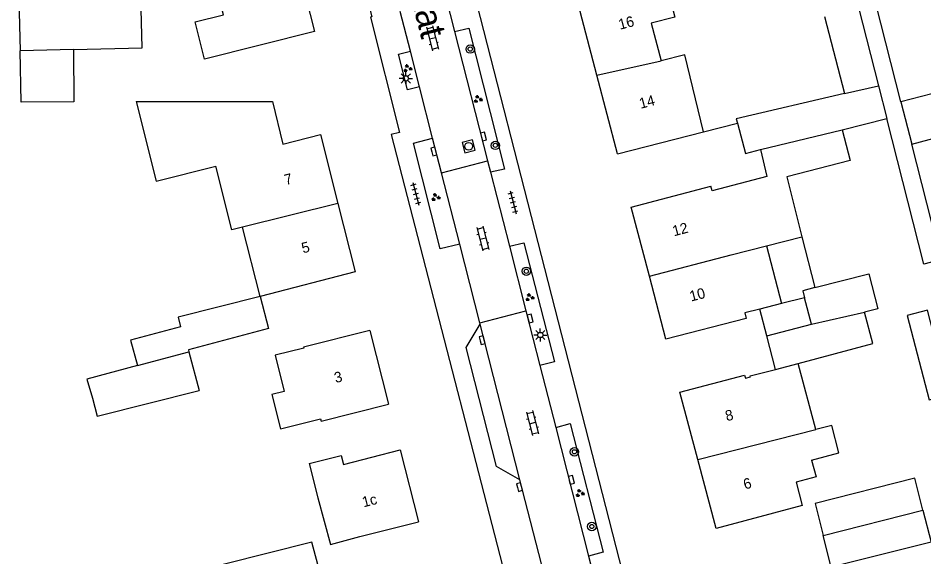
# Model space of a CAD drawing. Extents: x 136000 to 138005, y 398500 to 400500.
# Drawn here: x 137622.4 to 137708.8, y 399092.2 to 399143.5 of the extents above; entities that cross this region are included whole.
import ezdxf

# ---------------------------------------------------------------- set-up
doc = ezdxf.new("R2010")
doc.units = 0
for name, color, linetype in [('gg-afsc-erfafscheiding', 7, 'Continuous'), ('gg-afsc-muur', 7, 'Continuous'), ('gg-anno-huisnummerreeks BGT', 7, 'Continuous'), ('gg-anno-openbare ruimte label', 7, 'Continuous'), ('gg-bbg-bijgebouw', 7, 'Continuous'), ('gg-bbg-gedigitaliseerde bebouwing', 7, 'Continuous'), ('gg-bbg-gedigitaliseerde bijgebouw', 7, 'Continuous'), ('gg-bbg-hoofdgebouw', 7, 'Continuous'), ('gg-bbg-luifel en loopbrug', 7, 'Continuous'), ('gg-bbg-tussenscheiding', 7, 'Continuous'), ('gg-knt-verharding', 7, 'Continuous'), ('gg-knt-verharding nz', 7, 'Continuous'), ('gt-symb-boom', 7, 'Continuous'), ('gt-symb-groenvak', 7, 'Continuous'), ('gt-symb-klinker verharding', 7, 'Continuous'), ('gt-symb-kolk', 7, 'Continuous'), ('gt-symb-lichtmast', 7, 'Continuous'), ('gt-symb-rioolschacht', 7, 'Continuous'), ('gt-symb-tegel verharding', 7, 'Continuous')]:
    doc.layers.add(name, color=color, linetype=linetype)

# ---------------------------------------------------------------- blocks, each defined once
blk = doc.blocks.new('gt0-BOOM')
at = {"layer": 'gt-symb-boom'}
for radius in [0.4, 0.2]:
    blk.add_circle((0, 0), radius, dxfattribs=at)
blk = doc.blocks.new('gt0-KOLK')
at = {"layer": 'gt-symb-kolk'}
blk.add_lwpolyline([(0, 0), (0.375, 0), (0.375, 0.4), (-0.375, 0.4), (-0.375, 0), (0, 0)], dxfattribs=at)
blk = doc.blocks.new('gt0-GRVAK')
at = {"layer": 'gt-symb-groenvak'}
for p, q in [((-0.11, 0.189), (-0.228, 0.24)), ((-0.182, 0.153), (0.088, 0.153)), ((-0.091, 0.211), (-0.156, 0.322)), ((-0.047, 0.214), (-0.047, 0.393)), ((-0.004, 0.211), (0.061, 0.322)), ((0.015, 0.189), (0.133, 0.24)), ((0.262, -0.052), (0.197, 0.059)), ((0.305, -0.049), (0.305, 0.13)), ((0.349, -0.052), (0.414, 0.059)), ((-0.245, -0.228), (-0.363, -0.177)), ((-0.318, -0.264), (-0.047, -0.264)), ((-0.226, -0.206), (-0.291, -0.095)), ((-0.183, -0.203), (-0.183, -0.024)), ((-0.139, -0.206), (-0.074, -0.095)), ((-0.12, -0.228), (-0.002, -0.177)), ((0.243, -0.074), (0.125, -0.023)), ((0.17, -0.11), (0.441, -0.11)), ((0.368, -0.074), (0.486, -0.023))]:
    blk.add_line(p, q, dxfattribs=at)
blk = doc.blocks.new('gt0-KL1')
at = {"layer": 'gt-symb-klinker verharding'}
for p, q in [((-1.15, 0.3), (1.15, 0.3)), ((-1, -0.3), (-1, 0.3)), ((-0.5, 0.3), (-0.5, 0.45)), ((0, -0.3), (0, 0.3)), ((0.5, 0.3), (0.5, 0.45)), ((1, -0.3), (1, 0.3)), ((-1.15, -0.3), (1.15, -0.3)), ((-0.5, -0.45), (-0.5, -0.3)), ((0.5, -0.45), (0.5, -0.3))]:
    blk.add_line(p, q, dxfattribs=at)
blk = doc.blocks.new('gt0-LMAST')
at = {"layer": 'gt-symb-lichtmast'}
for p, q in [((-0.182, 0.173), (-0.447, 0.438)), ((-0.005, 0.246), (-0.005, 0.621)), ((0.172, 0.173), (0.437, 0.438)), ((-0.255, -0.004), (-0.63, -0.004)), ((-0.182, -0.181), (-0.447, -0.446)), ((-0.005, -0.254), (-0.005, -0.629)), ((0.437, -0.446), (0.172, -0.181)), ((0.245, -0.004), (0.62, -0.004))]:
    blk.add_line(p, q, dxfattribs=at)
blk.add_circle((-0.005, -0.004), 0.25, dxfattribs=at)
blk = doc.blocks.new('gt0-TEG1')
at = {"layer": 'gt-symb-tegel verharding'}
for p, q in [((-1.125, 0), (1.125, 0)), ((-0.9, -0.25), (-0.9, 0.25)), ((-0.45, -0.25), (-0.45, 0.25)), ((0, -0.25), (0, 0.25)), ((0.45, -0.25), (0.45, 0.25)), ((0.9, -0.25), (0.9, 0.25))]:
    blk.add_line(p, q, dxfattribs=at)
blk = doc.blocks.new('gt0-RS')
at = {"layer": 'gt-symb-rioolschacht'}
blk.add_lwpolyline([(-0.5, -0.5), (0.5, -0.5), (0.5, 0.5), (-0.5, 0.5)], close=True, dxfattribs=at)
blk.add_circle((0, 0), 0.375, dxfattribs=at)

msp = doc.modelspace()

# ---------------------------------------------------------------- linework, layer by layer
at = {"layer": 'gg-afsc-erfafscheiding'}
for p, q in [((137706.571, 399135.515), (137704.179, 399144.893)), ((137693.786, 399113.227), (137693.123, 399115.782))]:
    msp.add_line(p, q, dxfattribs=at)
for points in [[(137717.992, 399122.493), (137708.767, 399120.045), (137705.224, 399133.937)], [(137723.988, 399125.835), (137709.988, 399122.12), (137707.595, 399131.503)]]:
    msp.add_lwpolyline(points, dxfattribs=at)
at = {"layer": 'gg-afsc-muur'}
msp.add_line((137687.756, 399132.672), (137690.98, 399133.495), dxfattribs=at)
at = {"layer": 'gg-bbg-bijgebouw'}
for p, q in [((137690.871, 399133.911), (137690.98, 399133.495)), ((137698.042, 399114.343), (137697.368, 399116.859)), ((137693.786, 399113.227), (137698.042, 399114.343)), ((137694.616, 399110.029), (137693.786, 399113.227)), ((137638.664, 399111.716), (137639.635, 399108.025))]:
    msp.add_line(p, q, dxfattribs=at)
for points in [[(137690.98, 399133.495), (137691.732, 399130.617), (137693.193, 399130.985)], [(137645.457, 399116.97), (137646.26, 399113.913), (137638.616, 399111.897), (137638.664, 399111.716)]]:
    msp.add_lwpolyline(points, dxfattribs=at)
at = {"layer": 'gg-bbg-gedigitaliseerde bebouwing'}
for p, q in [((137645.457, 399116.97), (137643.795, 399123.57)), ((137693.743, 399121.803), (137697.132, 399122.677)), ((137693.743, 399121.803), (137695.186, 399116.306)), ((137693.123, 399115.782), (137691.687, 399115.418)), ((137695.186, 399116.306), (137693.123, 399115.782)), ((137698.461, 399104.295), (137696.781, 399110.605)), ((137650.142, 399101.06), (137650.974, 399097.79)), ((137654.979, 399094.095), (137660.56, 399095.51))]:
    msp.add_line(p, q, dxfattribs=at)
for points in [[(137675.61, 399145.58), (137683.935, 399147.747), (137685.021, 399143.602), (137682.757, 399143.009), (137683.691, 399139.445)], [(137650.634, 399142.229), (137640.157, 399139.591), (137639.262, 399143.145), (137641.97, 399143.827), (137641.314, 399146.431)], [(137687.756, 399132.672), (137685.961, 399140.019), (137683.691, 399139.445)], [(137633.648, 399135.542), (137635.547, 399127.973), (137641.246, 399129.402)], [(137700.977, 399132.852), (137701.726, 399129.92), (137695.676, 399128.373), (137697.132, 399122.677)], [(137643.795, 399123.57), (137642.779, 399123.314), (137641.246, 399129.402)], [(137646.902, 399111.372), (137647.769, 399107.928), (137646.593, 399107.632), (137647.418, 399104.355), (137651.227, 399105.314), (137651.282, 399105.096), (137657.7, 399106.71)], [(137698.055, 399101.393), (137700.661, 399102.086), (137699.966, 399104.696), (137698.461, 399104.295)], [(137698.055, 399101.393), (137698.479, 399099.801), (137696.566, 399099.292), (137697.157, 399097.075), (137688.94, 399094.88)], [(137650.974, 399097.79), (137652.167, 399093.341), (137654.979, 399094.095)]]:
    msp.add_lwpolyline(points, dxfattribs=at)
at = {"layer": 'gg-bbg-gedigitaliseerde bijgebouw'}
for p, q in [((137701.173, 399136.306), (137690.871, 399133.911)), ((137701.173, 399136.306), (137704.436, 399137.065)), ((137706.571, 399135.515), (137707.595, 399131.503)), ((137700.977, 399132.852), (137705.224, 399133.937))]:
    msp.add_line(p, q, dxfattribs=at)
for points in [[(137627.666, 399140.505), (137634.205, 399140.666), (137634.023, 399148.053), (137622.384, 399147.767), (137622.566, 399140.38)], [(137627.666, 399140.505), (137627.707, 399135.531), (137622.686, 399135.489), (137622.566, 399140.38)], [(137704.436, 399137.065), (137705.235, 399133.94), (137705.224, 399133.937)], [(137707.595, 399131.503), (137710.577, 399132.283), (137709.529, 399136.289), (137706.571, 399135.515)], [(137698.374, 399117.819), (137703.511, 399119.131), (137704.36, 399115.811), (137703.085, 399115.486)], [(137698.374, 399117.819), (137697.199, 399117.519), (137697.368, 399116.859)], [(137645.457, 399116.97), (137637.633, 399115), (137637.864, 399114.09), (137633.11, 399112.816), (137633.758, 399110.4)], [(137709.091, 399115.665), (137707.155, 399115.161), (137709.246, 399107.128), (137711.182, 399107.632), (137709.091, 399115.665)], [(137696.781, 399110.605), (137703.881, 399112.495), (137703.085, 399115.486)], [(137633.758, 399110.4), (137628.95, 399109.111), (137629.488, 399107.284), (137629.918, 399105.578), (137639.635, 399108.025)], [(137708.672, 399096.602), (137707.901, 399099.654), (137698.382, 399097.248), (137699.151, 399094.204)], [(137708.672, 399096.602), (137709.437, 399093.576), (137699.918, 399091.17), (137699.151, 399094.204)], [(137648.859, 399089.15), (137651.411, 399089.787), (137650.4, 399093.556), (137637.91, 399090.435), (137638.124, 399089.578), (137634.421, 399088.653), (137635.175, 399085.731)]]:
    msp.add_lwpolyline(points, dxfattribs=at)
at = {"layer": 'gg-bbg-hoofdgebouw'}
for p, q in [((137649.084, 399148.386), (137650.634, 399142.229)), ((137677.575, 399138.08), (137675.61, 399145.58)), ((137679.54, 399130.579), (137677.575, 399138.08)), ((137651.213, 399132.398), (137652.871, 399125.845)), ((137679.54, 399130.579), (137687.756, 399132.672)), ((137693.193, 399130.985), (137693.786, 399128.419)), ((137693.786, 399128.419), (137688.567, 399127.049)), ((137680.86, 399125.49), (137688.453, 399127.484)), ((137688.567, 399127.049), (137688.453, 399127.484)), ((137652.871, 399125.845), (137654.52, 399119.33)), ((137682.583, 399118.928), (137680.86, 399125.49)), ((137654.52, 399119.33), (137645.457, 399116.97)), ((137684.161, 399112.917), (137682.583, 399118.928)), ((137655.93, 399113.74), (137657.7, 399106.71)), ((137687.196, 399101.433), (137685.481, 399107.875)), ((137688.94, 399094.88), (137687.196, 399101.433))]:
    msp.add_line(p, q, dxfattribs=at)
for points in [[(137633.648, 399135.542), (137646.649, 399135.556), (137647.641, 399131.486), (137651.213, 399132.398)], [(137691.687, 399115.418), (137691.82, 399114.893), (137684.161, 399112.917)], [(137655.93, 399113.74), (137649.61, 399112.155), (137649.634, 399112.058), (137646.902, 399111.372)], [(137685.481, 399107.875), (137691.665, 399109.48), (137691.737, 399109.199), (137692.22, 399109.325), (137692.2, 399109.402), (137694.616, 399110.029)], [(137650.142, 399101.06), (137653.18, 399101.84), (137653.4, 399100.97), (137658.82, 399102.35), (137660.56, 399095.51)]]:
    msp.add_lwpolyline(points, dxfattribs=at)
at = {"layer": 'gg-bbg-luifel en loopbrug'}
for p, q in [((137702.529, 399144.529), (137704.436, 399137.065)), ((137699.294, 399143.656), (137701.173, 399136.306)), ((137697.132, 399122.677), (137698.374, 399117.819)), ((137697.368, 399116.859), (137695.186, 399116.306))]:
    msp.add_line(p, q, dxfattribs=at)
at = {"layer": 'gg-bbg-tussenscheiding'}
for p, q in [((137627.666, 399140.505), (137622.566, 399140.38)), ((137677.575, 399138.08), (137683.691, 399139.445)), ((137693.193, 399130.985), (137700.977, 399132.852)), ((137652.871, 399125.845), (137643.795, 399123.57)), ((137690.377, 399120.936), (137693.743, 399121.803)), ((137682.583, 399118.928), (137690.377, 399120.936)), ((137698.042, 399114.343), (137703.085, 399115.486)), ((137633.758, 399110.4), (137638.664, 399111.716)), ((137694.616, 399110.029), (137696.781, 399110.605)), ((137687.196, 399101.433), (137698.461, 399104.295)), ((137699.151, 399094.204), (137708.672, 399096.602))]:
    msp.add_line(p, q, dxfattribs=at)
at = {"layer": 'gg-knt-verharding'}
for p, q in [((137662.409, 399148.44), (137663.996, 399142.238)), ((137659.794, 399140.359), (137658.828, 399144.138)), ((137663.996, 399142.238), (137667.155, 399129.893)), ((137660.669, 399136.939), (137659.794, 399140.359)), ((137661.912, 399132.076), (137660.669, 399136.939)), ((137662.757, 399128.768), (137661.912, 399132.076)), ((137662.757, 399128.768), (137667.155, 399129.893)), ((137667.155, 399129.893), (137667.433, 399128.808)), ((137664.495, 399121.971), (137662.757, 399128.768)), ((137667.433, 399128.808), (137669.237, 399121.758)), ((137666.41, 399114.481), (137664.495, 399121.971)), ((137669.237, 399121.758), (137670.812, 399115.606)), ((137666.41, 399114.481), (137670.812, 399115.606)), ((137670.812, 399115.606), (137672.143, 399110.405)), ((137666.447, 399114.337), (137666.41, 399114.481)), ((137672.143, 399110.405), (137673.654, 399104.501)), ((137673.654, 399104.501), (137676.791, 399092.241)), ((137672.536, 399090.523), (137670.239, 399099.506)), ((137676.791, 399092.241), (137678.519, 399085.488))]:
    msp.add_line(p, q, dxfattribs=at)
for points in [[(137637.835, 399255.402), (137652.227, 399198.99), (137685.825, 399067.95), (137686.709, 399064.708), (137687.6, 399061.917)], [(137628.215, 399250.49), (137646.84, 399177.78), (137647.45, 399177.93), (137656.11, 399143.61), (137655.98, 399143.59), (137658.76, 399132.61), (137657.96, 399132.4), (137671.09, 399081.59), (137663.12, 399079.56), (137663.37, 399078.67)], [(137663.996, 399142.238), (137665.356, 399142.537), (137668.765, 399129.118), (137667.433, 399128.808)], [(137660.669, 399136.939), (137659.507, 399136.661), (137658.669, 399140.08), (137659.794, 399140.359)], [(137664.495, 399121.971), (137662.617, 399121.516), (137660.078, 399131.573), (137661.912, 399132.076)], [(137669.237, 399121.758), (137670.605, 399122.089), (137673.53, 399110.735), (137672.143, 399110.405)], [(137670.239, 399099.506), (137668.002, 399100.778), (137665.12, 399112.102), (137666.447, 399114.337)], [(137673.654, 399104.501), (137675.034, 399104.866), (137678.162, 399092.603), (137676.791, 399092.241)]]:
    msp.add_lwpolyline(points, dxfattribs=at)
at = {"layer": 'gg-knt-verharding nz'}
msp.add_line((137670.239, 399099.506), (137666.447, 399114.337), dxfattribs=at)

# ---------------------------------------------------------------- block references
at = {"layer": 'gt-symb-boom'}
for p in [(137665.495, 399140.551), (137667.892, 399131.376), (137670.849, 399119.383), (137675.436, 399102.176), (137677.093, 399095.059)]:
    msp.add_blockref('gt0-BOOM', p, dxfattribs=at)
at = {"layer": 'gt-symb-groenvak'}
for p in [(137659.513, 399138.706), (137666.226, 399135.775), (137662.193, 399126.428), (137671.154, 399116.888), (137675.94, 399098.229)]:
    msp.add_blockref('gt0-GRVAK', p, dxfattribs=at)
at = {"layer": 'gt-symb-klinker verharding'}
for p, rotation in [((137661.895, 399141.589), -75.64421500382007), ((137666.701, 399122.503), -75.64421500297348), ((137671.435, 399104.924), -75.64421500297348)]:
    msp.add_blockref('gt0-KL1', p, dxfattribs=dict(at, rotation=rotation))
at = {"layer": 'gt-symb-kolk'}
for p, rotation in [((137666.568, 399132.169), -75.75525752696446), ((137661.841, 399130.748), -75.75525752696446), ((137671.018, 399114.828), -75.75525752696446), ((137666.437, 399112.754), -75.9915565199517), ((137670.01, 399098.769), -75.51896562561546), ((137674.945, 399099.45), -75.75525752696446)]:
    msp.add_blockref('gt0-KOLK', p, dxfattribs=dict(at, rotation=rotation))
at = {"layer": 'gt-symb-lichtmast'}
for p in [(137659.358, 399137.763), (137672.187, 399113.31)]:
    msp.add_blockref('gt0-LMAST', p, dxfattribs=at)
at = {"layer": 'gt-symb-rioolschacht', "rotation": -75.9915565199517}
msp.add_blockref('gt0-RS', (137665.348, 399131.287), dxfattribs=at)
at = {"layer": 'gt-symb-tegel verharding', "rotation": -75.1718914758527}
for p in [(137660.317, 399126.762), (137669.579, 399125.956)]:
    msp.add_blockref('gt0-TEG1', p, dxfattribs=at)

# ---------------------------------------------------------------- texts
at = {"layer": 'gg-anno-huisnummerreeks BGT'}
for s, rotation, p in [('16', 14.7, (137679.777, 399142.391)), ('14', 14.7, (137681.751, 399134.856)), ('7', 14.2, (137647.904, 399127.585)), ('12', 14.7, (137684.923, 399122.706)), ('5', 14.2, (137649.549, 399121.083)), ('10', 14.7, (137686.556, 399116.487)), ('3', 14.1, (137652.667, 399108.725)), ('8', 14.9, (137689.963, 399105.081)), ('6', 14.9, (137691.693, 399098.581)), ('1c', 14.3, (137655.324, 399096.878))]:
    msp.add_text(s, height=1, rotation=rotation, dxfattribs=at).set_placement(p)
at = {"layer": 'gg-anno-openbare ruimte label'}
msp.add_text('Zwaanstraat', height=2.5, rotation=284.5, dxfattribs=at).set_placement((137656.258, 399159.238))

doc.saveas('drawing.dxf')
